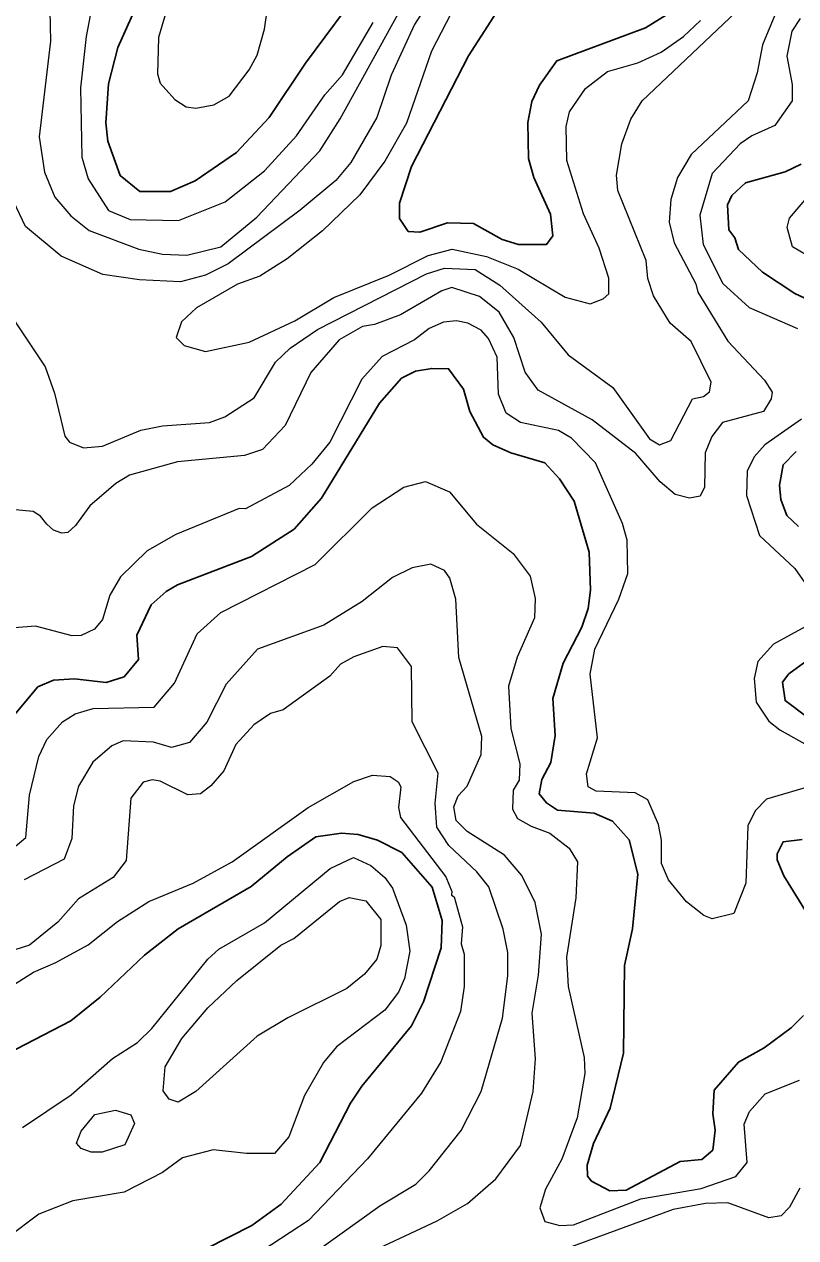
# Model space of a CAD drawing. Extents: x 673.3 to 698.5, y 6984.3 to 7012.3.
# Drawn here: x 684.796 to 685.618, y 7000.006 to 7001.299 of the extents above; entities that cross this region are included whole.
import ezdxf

# ---------------------------------------------------------------- set-up
doc = ezdxf.new("R2010")
doc.units = 0
doc.header["$LTSCALE"] = 0.032
doc.layers.add('1', color=7, linetype='Continuous', lineweight=25)
doc.layers.add('2', color=7, linetype='Continuous', lineweight=13)

msp = doc.modelspace()

# ---------------------------------------------------------------- linework, layer by layer
at = {"layer": '1'}
for points in [[(685.1583, 7001.3422), (685.0956, 7001.2575), (685.0567, 7001.1993), (685.0222, 7001.1623), (684.9782, 7001.1321), (684.9519, 7001.1206), (684.9191, 7001.1208), (684.8982, 7001.1376), (684.885, 7001.1743), (684.8828, 7001.1938), (684.8859, 7001.2353), (684.8956, 7001.2741), (684.9304, 7001.3519)], [(685.3097, 7001.3282), (685.2691, 7001.2653), (685.2084, 7001.1474), (685.1955, 7001.1083), (685.1956, 7001.0919), (685.205, 7001.0781), (685.2173, 7001.0774), (685.2467, 7001.0871), (685.2744, 7001.0865), (685.3051, 7001.0694), (685.3225, 7001.0642), (685.3524, 7001.0643), (685.3589, 7001.0734), (685.3566, 7001.0966), (685.3389, 7001.1356), (685.333, 7001.1558), (685.3322, 7001.1943), (685.3365, 7001.2165), (685.3446, 7001.234), (685.3632, 7001.2597), (685.4575, 7001.2951), (685.4948, 7001.3181)], [(685.6374, 7001.0026), (685.6168, 7001.012), (685.5821, 7001.0346), (685.5568, 7001.0589), (685.5529, 7001.0713), (685.5465, 7001.0798), (685.545, 7001.1064), (685.5497, 7001.1164), (685.5641, 7001.13), (685.6063, 7001.1416), (685.6234, 7001.1497)], [(684.7819, 7000.5588), (684.8106, 7000.5931), (684.8273, 7000.6002), (684.8497, 7000.6016), (684.8832, 7000.5977), (684.9024, 7000.6036), (684.9176, 7000.6221), (684.9161, 7000.6481), (684.9313, 7000.6804), (684.9473, 7000.6947), (684.9594, 7000.7016), (685.0379, 7000.7319), (685.0836, 7000.7612), (685.1125, 7000.7942), (685.1744, 7000.8952), (685.1978, 7000.9217), (685.2128, 7000.9292), (685.2301, 7000.9323), (685.2479, 7000.9319), (685.2638, 7000.9103), (685.2705, 7000.8864), (685.285, 7000.859), (685.295, 7000.8508), (685.3144, 7000.8423), (685.3506, 7000.8315), (685.3662, 7000.8145), (685.3816, 7000.7909), (685.3978, 7000.7367), (685.399, 7000.6959), (685.3965, 7000.6766), (685.3899, 7000.6568), (685.3698, 7000.6183), (685.3591, 7000.5808), (685.3615, 7000.5412), (685.3567, 7000.5125), (685.3473, 7000.4945), (685.3445, 7000.4793), (685.3521, 7000.4694), (685.364, 7000.4618), (685.403, 7000.4584), (685.4226, 7000.4502), (685.4404, 7000.43), (685.4494, 7000.3935), (685.4439, 7000.3354), (685.4354, 7000.2964), (685.4341, 7000.203), (685.4202, 7000.1444), (685.4024, 7000.1069), (685.3957, 7000.0837), (685.3958, 7000.0719), (685.4003, 7000.0667), (685.4196, 7000.0562), (685.4372, 7000.057), (685.4947, 7000.0876), (685.5176, 7000.0896), (685.5292, 7000.0997), (685.5317, 7000.1209)], [(685.6205, 7000.7637), (685.6081, 7000.7755), (685.6017, 7000.7926), (685.6003, 7000.8079), (685.6043, 7000.8297), (685.6183, 7000.8438)], [(685.6295, 7000.5611), (685.6063, 7000.5785), (685.6035, 7000.5982), (685.6102, 7000.6068), (685.6313, 7000.6223)], [(684.9649, 6999.982), (685.0385, 7000.0196), (685.0697, 7000.042), (685.1109, 7000.0865), (685.1436, 7000.1498), (685.1554, 7000.1678), (685.2084, 7000.2321), (685.2212, 7000.2578), (685.2401, 7000.3151), (685.241, 7000.3444), (685.2305, 7000.3799), (685.198, 7000.4166), (685.1721, 7000.4298), (685.1515, 7000.4357), (685.134, 7000.4372), (685.1064, 7000.4333), (685.076, 7000.4121), (685.0376, 7000.3806), (684.96, 7000.3354), (684.924, 7000.3075), (684.8767, 7000.2627)], [(685.6293, 7000.3528), (685.6049, 7000.3919), (685.598, 7000.4088), (685.5979, 7000.4154), (685.6042, 7000.428), (685.6244, 7000.4306)], [(684.8767, 7000.2627), (684.8458, 7000.2374), (684.672, 7000.1475), (684.6337, 7000.1206), (684.6036, 7000.0945), (684.5656, 7000.0723), (684.4673, 7000.0466), (684.3306, 6999.9867), (684.2336, 6999.9567), (684.1943, 6999.942), (684.156, 6999.9166), (684.1287, 6999.8853), (684.1083, 6999.8552), (684.0933, 6999.8503), (684.0701, 6999.8602), (684.0539, 6999.8703), (684.0286, 6999.8795)], [(685.5317, 7000.1209), (685.5294, 7000.1384), (685.5308, 7000.1637), (685.5567, 7000.1935), (685.5841, 7000.2086), (685.6129, 7000.2301), (685.626, 7000.2431)]]:
    msp.add_lwpolyline(points, dxfattribs=at)
at = {"layer": '2'}
for points in [[(685.3221, 7001.4709), (685.2115, 7001.2986), (685.1868, 7001.2445), (685.1716, 7001.1993), (685.144, 7001.1514), (685.128, 7001.1323), (685.09, 7001.1006), (685.0132, 7001.0436), (684.989, 7001.0316), (684.9624, 7001.0245), (684.9188, 7001.0267), (684.8797, 7001.0323), (684.8353, 7001.0518), (684.7972, 7001.0834), (684.7845, 7001.1105), (684.7776, 7001.1373), (684.7664, 7001.224), (684.739, 7001.3253)], [(684.8232, 7001.3135), (684.824, 7001.2806), (684.8118, 7001.1788), (684.8175, 7001.1411), (684.8286, 7001.1147), (684.8457, 7001.0947), (684.8653, 7001.0792), (684.918, 7001.0594), (684.9431, 7001.0538), (684.9692, 7001.0529), (685.0054, 7001.0617), (685.0437, 7001.0934), (685.1108, 7001.1639), (685.1325, 7001.1981), (685.209, 7001.3373)], [(684.8721, 7001.3402), (684.8619, 7001.2856), (684.8558, 7001.2311), (684.8575, 7001.1571), (684.8641, 7001.134), (684.8857, 7001.1003), (684.909, 7001.0909), (684.9603, 7001.0896), (685.0099, 7001.1095), (685.052, 7001.1425), (685.0858, 7001.1801), (685.1161, 7001.2237), (685.1349, 7001.2448), (685.1678, 7001.3008)], [(685.2555, 7001.3201), (685.2299, 7001.2702), (685.203, 7001.1936)], [(684.4706, 7001.3136), (684.4913, 7001.2887), (684.5167, 7001.2642), (684.5751, 7001.2227), (684.6128, 7001.1908), (684.6479, 7001.1493), (684.718, 7001.0574), (684.7858, 7000.9829), (684.8182, 7000.934), (684.8282, 7000.9057), (684.8392, 7000.8601), (684.8441, 7000.8537), (684.859, 7000.8477), (684.8793, 7000.8494), (684.9203, 7000.8666), (684.9434, 7000.8712), (684.9933, 7000.8747), (685.0098, 7000.8807), (685.0409, 7000.901), (685.0636, 7000.9389), (685.0792, 7000.9537), (685.1085, 7000.9738)], [(685.5991, 7001.3169), (685.5824, 7001.2767), (685.5766, 7001.2471), (685.567, 7001.2173), (685.5062, 7001.16), (685.4917, 7001.1357), (685.4846, 7001.1121), (685.4829, 7001.088), (685.4881, 7001.0659), (685.5113, 7001.0224), (685.5134, 7001.0136), (685.5455, 7000.9613), (685.5843, 7000.9196), (685.5927, 7000.9071), (685.5916, 7000.9), (685.5832, 7000.8862), (685.5397, 7000.8745), (685.5284, 7000.8598), (685.5211, 7000.8425), (685.5204, 7000.8057), (685.5159, 7000.7963), (685.5046, 7000.794), (685.4892, 7000.7981), (685.4733, 7000.8116), (685.4475, 7000.8415), (685.4008, 7000.8773), (685.3434, 7000.909), (685.3294, 7000.9282), (685.3174, 7000.9652), (685.3017, 7000.9921), (685.2809, 7001.0089), (685.2514, 7001.0185), (685.2408, 7001.0149), (685.1967, 7000.9892), (685.1692, 7000.9789), (685.1563, 7000.977), (685.1313, 7000.9627), (685.1011, 7000.9278), (685.0739, 7000.8715), (685.0499, 7000.8457), (685.0306, 7000.8396), (684.9594, 7000.8329), (684.9082, 7000.8184), (684.8937, 7000.8097), (684.8658, 7000.7859), (684.8505, 7000.765), (684.8425, 7000.7575), (684.8361, 7000.7567), (684.8271, 7000.7599), (684.8202, 7000.7665), (684.8135, 7000.7747), (684.8056, 7000.7797), (684.7864, 7000.7816)], [(685.1085, 7000.9738), (685.2246, 7001.0328), (685.2435, 7001.039), (685.2761, 7001.0376), (685.3027, 7001.0208), (685.3466, 7000.9815), (685.3753, 7000.9466), (685.4228, 7000.9118), (685.4619, 7000.8574), (685.4724, 7000.851), (685.4846, 7000.8554), (685.5076, 7000.8998), (685.5193, 7000.9023), (685.526, 7000.9074), (685.5275, 7000.9177), (685.5062, 7000.9608), (685.4839, 7000.9804), (685.4663, 7001.0096), (685.4602, 7001.0279), (685.4582, 7001.047), (685.4282, 7001.1216), (685.4267, 7001.1379), (685.4323, 7001.1715), (685.4421, 7001.1978), (685.4541, 7001.2172), (685.5607, 7001.318)], [(685.203, 7001.1936), (685.1801, 7001.1529), (685.1536, 7001.117), (685.1137, 7001.0788), (685.0759, 7001.049), (685.0468, 7001.0304), (685.0233, 7001.0218), (684.9796, 7000.9966), (684.9634, 7000.982), (684.9577, 7000.965), (684.9663, 7000.9566), (684.989, 7000.9503), (685.0356, 7000.9602), (685.0841, 7000.983), (685.1259, 7001.0079), (685.1846, 7001.0316), (685.2261, 7001.0524), (685.2516, 7001.0594), (685.2884, 7001.0514), (685.3219, 7001.0381), (685.3721, 7001.0081), (685.3986, 7001.0009), (685.4125, 7001.0064), (685.4185, 7001.0118), (685.4185, 7001.0285), (685.4082, 7001.0604), (685.3916, 7001.0969), (685.3738, 7001.1536), (685.373, 7001.1897), (685.3768, 7001.2054), (685.3939, 7001.2302), (685.4172, 7001.2484), (685.4496, 7001.2576), (685.4742, 7001.2689), (685.4981, 7001.2857), (685.5161, 7001.3028)], [(685.6224, 7001.305), (685.6136, 7001.2913), (685.6083, 7001.2649), (685.614, 7001.2346), (685.6138, 7001.2172), (685.5953, 7001.1908), (685.5709, 7001.1799), (685.5586, 7001.1713), (685.5285, 7001.1398), (685.5155, 7001.0955), (685.5191, 7001.0643), (685.54, 7001.0228), (685.5681, 7000.9972), (685.6197, 7000.9747)], [(685.6359, 7001.0489), (685.6141, 7001.0616), (685.6084, 7001.0824), (685.6111, 7001.0924), (685.636, 7001.1213)], [(685.5744, 7000.4611), (685.5667, 7000.4451), (685.5644, 7000.3841), (685.5518, 7000.3517), (685.5288, 7000.3461), (685.5199, 7000.3495), (685.5012, 7000.3642), (685.4822, 7000.3877), (685.4747, 7000.4049), (685.4747, 7000.4297), (685.4716, 7000.4464), (685.4603, 7000.4726), (685.4467, 7000.4803), (685.405, 7000.4821), (685.3965, 7000.4867), (685.3949, 7000.5003), (685.4064, 7000.5387), (685.3989, 7000.6066), (685.4038, 7000.6331), (685.4291, 7000.6864), (685.4387, 7000.7139), (685.4381, 7000.7492), (685.4333, 7000.7672), (685.4044, 7000.8317), (685.3789, 7000.858), (685.3649, 7000.8662), (685.3244, 7000.8746), (685.3094, 7000.8845), (685.3011, 7000.9048), (685.2996, 7000.9441), (685.2903, 7000.964), (685.2825, 7000.9728), (685.2683, 7000.9805), (685.2564, 7000.9828), (685.2427, 7000.9814), (685.2272, 7000.9747), (685.2116, 7000.9625), (685.1772, 7000.9449), (685.1556, 7000.9207), (685.1216, 7000.8537), (685.1022, 7000.8302), (685.0782, 7000.8076), (685.0318, 7000.7826), (685.025, 7000.7832), (684.9575, 7000.7552), (684.9269, 7000.7381), (684.8984, 7000.7103), (684.8873, 7000.6907), (684.8792, 7000.665), (684.871, 7000.6546), (684.8568, 7000.6477), (684.847, 7000.6474), (684.8079, 7000.6579), (684.7809, 7000.6555)], [(685.6239, 7000.8783), (685.5846, 7000.8508), (685.5734, 7000.8381), (685.566, 7000.8227), (685.5652, 7000.7969), (685.579, 7000.7544), (685.6168, 7000.7191), (685.6297, 7000.7005)], [(684.7709, 7000.4099), (684.7976, 7000.4327), (684.8017, 7000.4779), (684.8114, 7000.519), (684.8202, 7000.5369), (684.8367, 7000.5557), (684.8503, 7000.5642), (684.8695, 7000.57), (684.9345, 7000.5715), (684.9561, 7000.5971), (684.9803, 7000.6495), (685.0054, 7000.6724), (685.106, 7000.7233), (685.1666, 7000.7839), (685.2004, 7000.8058), (685.2235, 7000.8118), (685.2488, 7000.8009), (685.2775, 7000.7664), (685.3167, 7000.7352), (685.3348, 7000.711), (685.3402, 7000.6872), (685.3396, 7000.6666), (685.3211, 7000.6248), (685.3119, 7000.5939), (685.3143, 7000.5488), (685.324, 7000.5112), (685.3232, 7000.4938), (685.3166, 7000.4832), (685.316, 7000.4628), (685.3215, 7000.4528), (685.336, 7000.4448), (685.3557, 7000.4372), (685.3763, 7000.4213), (685.3851, 7000.4067), (685.3834, 7000.3685), (685.3737, 7000.3053), (685.3754, 7000.274), (685.3923, 7000.1985), (685.3932, 7000.1812)], [(685.1509, 6999.9846), (685.2357, 7000.0244), (685.268, 7000.0427), (685.2981, 7000.0692), (685.3246, 7000.1047), (685.338, 7000.162), (685.3404, 7000.197), (685.3371, 7000.2454), (685.3436, 7000.286), (685.3468, 7000.3297), (685.34, 7000.3634), (685.326, 7000.3922), (685.3075, 7000.4138), (685.2676, 7000.4392), (685.256, 7000.4508), (685.2534, 7000.4653), (685.258, 7000.477), (685.2678, 7000.4872), (685.2826, 7000.521), (685.2833, 7000.5401), (685.2589, 7000.6242), (685.2556, 7000.6864), (685.2492, 7000.7088), (685.2435, 7000.717), (685.2291, 7000.7237), (685.2092, 7000.7198), (685.1883, 7000.7094), (685.1558, 7000.6841), (685.115, 7000.6589), (685.0445, 7000.6331), (685.011, 7000.5958), (684.9905, 7000.5555), (684.9719, 7000.534)], [(685.6315, 7000.6592), (685.5939, 7000.6385), (685.5774, 7000.6202), (685.5733, 7000.602), (685.5754, 7000.5767), (685.5891, 7000.5567), (685.6009, 7000.5474), (685.6534, 7000.518)], [(685.1085, 6999.9927), (685.1747, 7000.0402), (685.2132, 7000.0636), (685.2273, 7000.0775), (685.2613, 7000.1205), (685.2826, 7000.1623), (685.3054, 7000.2404), (685.311, 7000.2855), (685.311, 7000.3102), (685.3061, 7000.3349), (685.2908, 7000.38), (685.2781, 7000.396), (685.2482, 7000.4242), (685.2354, 7000.4437), (685.2336, 7000.4691), (685.2369, 7000.5012), (685.2093, 7000.5559), (685.2083, 7000.6147), (685.1934, 7000.6347), (685.178, 7000.636), (685.1472, 7000.6252), (685.1329, 7000.6173), (685.1214, 7000.6043), (685.0717, 7000.5685), (685.0582, 7000.5647), (685.0407, 7000.5528), (685.0213, 7000.5318), (685.0086, 7000.5038), (684.9948, 7000.4876), (684.9837, 7000.479), (684.9702, 7000.4781), (684.9408, 7000.4926), (684.9322, 7000.4941), (684.9226, 7000.4915), (684.9094, 7000.4746), (684.9046, 7000.4081), (684.8908, 7000.3902), (684.8537, 7000.3673), (684.8318, 7000.3424), (684.8015, 7000.318), (684.7555, 7000.3034)], [(684.9719, 7000.534), (684.9529, 7000.5286), (684.9337, 7000.5342), (684.9015, 7000.5357), (684.8894, 7000.5304), (684.8689, 7000.5129), (684.8537, 7000.4872), (684.8484, 7000.4662), (684.8467, 7000.4316), (684.8386, 7000.4095), (684.7958, 7000.3877)], [(684.6816, 7000.2106), (684.8058, 7000.2893), (684.8298, 7000.2995), (684.8642, 7000.3185), (684.8955, 7000.3432), (684.9286, 7000.3645), (684.9758, 7000.384), (685.0176, 7000.4069), (685.0984, 7000.4645), (685.1471, 7000.4924), (685.1669, 7000.4991), (685.1859, 7000.4976), (685.1942, 7000.492), (685.197, 7000.4866), (685.1945, 7000.4646), (685.1968, 7000.4539), (685.2449, 7000.3909), (685.2514, 7000.3753), (685.2509, 7000.3714), (685.2539, 7000.3695), (685.2628, 7000.3375), (685.2614, 7000.3195), (685.2645, 7000.3085), (685.2645, 7000.2741), (685.2606, 7000.2472), (685.2397, 7000.1936), (685.2192, 7000.1602), (685.1615, 7000.0906), (685.0989, 7000.0248), (685.0012, 6999.9607)], [(685.6373, 7000.4884), (685.5865, 7000.4736), (685.5744, 7000.4611)], [(684.7942, 7000.1238), (684.846, 7000.1587), (684.8901, 7000.1974), (684.9168, 7000.2142), (684.932, 7000.2292), (684.9915, 7000.303), (685.0034, 7000.3138), (685.052, 7000.3417), (685.1219, 7000.3996), (685.1466, 7000.4112), (685.1653, 7000.403), (685.18, 7000.3899), (685.1883, 7000.3788), (685.2028, 7000.3393), (685.2067, 7000.3116), (685.2011, 7000.2825), (685.1945, 7000.2679), (685.1801, 7000.2486), (685.1286, 7000.2098), (685.1147, 7000.1929), (685.0946, 7000.1577), (685.0777, 7000.114), (685.0624, 7000.0961), (685.0327, 7000.096), (684.9973, 7000.1), (684.9647, 7000.0914), (684.9433, 7000.0757), (684.9024, 7000.0548), (684.8479, 7000.0456), (684.8116, 7000.0315), (684.7787, 7000.0066)], [(685.3932, 7000.1812), (685.385, 7000.134), (685.3687, 7000.09), (685.3511, 7000.058), (685.3453, 7000.0381), (685.3503, 7000.0236), (685.3666, 7000.0193), (685.3809, 7000.02), (685.4528, 7000.0477), (685.5168, 7000.0588), (685.5537, 7000.0716), (685.5658, 7000.0866), (685.5627, 7000.1274), (685.5686, 7000.141), (685.585, 7000.1597), (685.6215, 7000.1742)], [(685.6219, 7000.0591), (685.6111, 7000.0388), (685.602, 7000.0296), (685.5889, 7000.0277), (685.5454, 7000.0437), (685.5216, 7000.043), (685.4871, 7000.0366), (685.3738, 6999.995)]]:
    msp.add_lwpolyline(points, dxfattribs=at)
for points in [[(685.0354, 7001.2501), (685.0441, 7001.2658), (685.052, 7001.2937), (685.0577, 7001.333), (685.057, 7001.3422), (685.0499, 7001.3618), (685.0331, 7001.3786), (685.0219, 7001.3819), (685.0006, 7001.3763), (684.973, 7001.3534), (684.9488, 7001.3184), (684.9389, 7001.2848), (684.9379, 7001.2461), (684.9406, 7001.2361), (684.9565, 7001.2186), (684.9684, 7001.2108), (684.9789, 7001.2093), (684.9981, 7001.2128), (685.0144, 7001.2221)], [(685.0693, 7000.3179), (685.0832, 7000.3252), (685.1316, 7000.3646), (685.1422, 7000.3687), (685.1597, 7000.3653), (685.1757, 7000.3452), (685.1759, 7000.3178), (685.1717, 7000.3029), (685.1585, 7000.2872), (685.1395, 7000.272), (685.0767, 7000.2406), (685.0442, 7000.221), (684.9786, 7000.1621), (684.96, 7000.1508), (684.9503, 7000.1539), (684.9438, 7000.1627), (684.9461, 7000.1884), (684.9637, 7000.2187), (684.9915, 7000.2513), (685.0225, 7000.2805)], [(684.8713, 7000.1375), (684.8932, 7000.1424), (684.9096, 7000.1373), (684.9133, 7000.1282), (684.9032, 7000.1055), (684.8789, 7000.0977), (684.8673, 7000.0977), (684.8567, 7000.1013), (684.8517, 7000.1071), (684.8568, 7000.1198)]]:
    msp.add_lwpolyline(points, close=True, dxfattribs=at)

doc.saveas('drawing.dxf')
